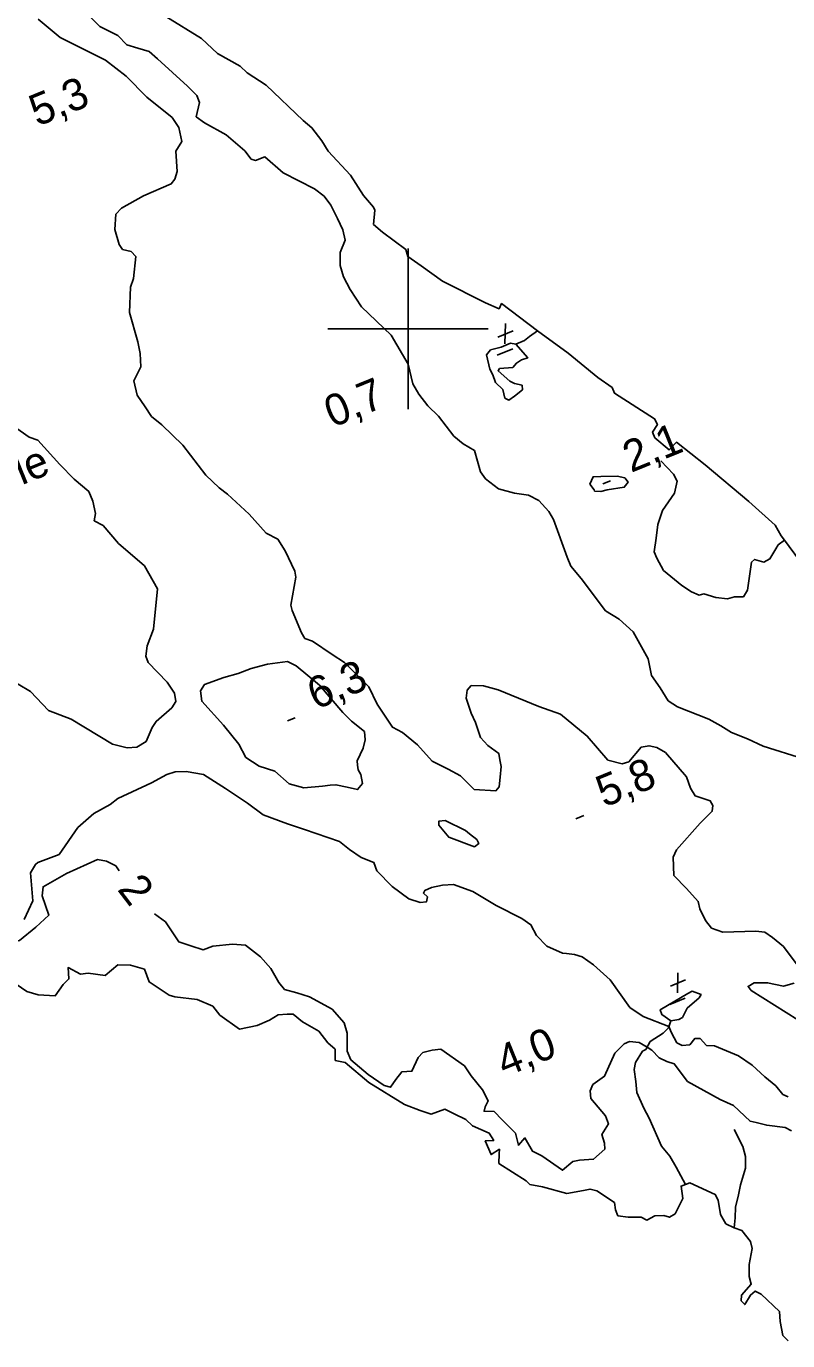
# Model space of a CAD drawing. Extents: x 362852 to 366875, y 5563573 to 5566479.
# Drawn here: x 363952.4 to 364047.3, y 5563873.9 to 5564037.7 of the extents above; entities that cross this region are included whole.
import ezdxf

# ---------------------------------------------------------------- set-up
doc = ezdxf.new("R2010")
doc.units = 0
for name, color, linetype in [('Niveau 2', 7, 'Continuous'), ('Niveau 3', 7, 'Continuous'), ('Niveau 4', 7, 'Continuous'), ('Niveau 61', 7, 'Continuous'), ('Niveau 8', 7, 'Continuous')]:
    doc.layers.add(name, color=color, linetype=linetype)

msp = doc.modelspace()

# ---------------------------------------------------------------- linework, layer by layer
at = {"layer": 'Niveau 2'}
for points in [[(363958.98, 5564040.19), (363961.55, 5564037.64), (363963.83, 5564036.53), (363964.95, 5564035.37), (363966.32, 5564034.94), (363967.74, 5564034.54), (363968.74, 5564033.64), (363972.5, 5564030.21), (363973.67, 5564029.07), (363973.98, 5564028.2), (363973.6, 5564026.41), (363974.61, 5564025.64), (363977.31, 5564024.14), (363979.64, 5564022.18), (363980.45, 5564021.14), (363980.96, 5564020.98), (363982.15, 5564021.41), (363984.43, 5564019.43), (363988.33, 5564017.43), (363989.54, 5564016.5), (363990.37, 5564015.41), (363991.2, 5564013.75), (363991.85, 5564012.33), (363992.16, 5564011.02), (363991.54, 5564009.5), (363991.54, 5564007.87), (363991.93, 5564006.47), (363992.79, 5564004.89), (363994.2, 5564002.72), (363997.87, 5563999.19), (364000.02, 5563995.58), (364000.61, 5563993.13), (364001.33, 5563991.87), (364002.45, 5563990.39), (364003.81, 5563989.09), (364005.72, 5563986.63), (364006.87, 5563985.67), (364008.29, 5563984.83)], [(363953.87, 5564038.56), (363956.64, 5564036.28), (363962.27, 5564033.45), (363964.85, 5564031.47), (363967.45, 5564028.87), (363970.59, 5564026.31), (363971.41, 5564025.09), (363971.79, 5564023.31), (363971.03, 5564022.12), (363971.23, 5564019.57), (363970.93, 5564018.63), (363970.48, 5564018.07), (363967, 5564016.54), (363964.26, 5564015.01), (363963.57, 5564014.28), (363963.44, 5564012.35), (363963.96, 5564010.5), (363964.41, 5564009.88), (363965.46, 5564009.63), (363966.04, 5564009), (363965.75, 5564006.25), (363965.39, 5564005.16), (363965.27, 5564002.04), (363966.32, 5563998.35), (363966.61, 5563996.91), (363966.68, 5563995.25), (363965.79, 5563993.5), (363966.22, 5563991.74), (363967.21, 5563990.27), (363968.03, 5563989.06), (363969.28, 5563988.02), (363971.9, 5563985.49), (363974.79, 5563981.76), (363976.44, 5563980.2), (363977.47, 5563979.38), (363980.2, 5563976.9), (363982.32, 5563974.54), (363983.77, 5563973.77), (363984.68, 5563972.34), (363985.89, 5563969.78), (363985.99, 5563969.07), (363985.4, 5563965.57), (363985.56, 5563964.88)], [(363950.93, 5563987.78), (363952.78, 5563986.49), (363953.82, 5563986.12), (363956.59, 5563983.09), (363958.35, 5563981.27), (363960.18, 5563979.73), (363960.7, 5563978.51), (363961.03, 5563976.97), (363960.85, 5563976.07), (363961.97, 5563975.48), (363963.91, 5563973.24), (363967.13, 5563970.47), (363968.78, 5563967.6), (363968.27, 5563962.57), (363967.46, 5563960.48), (363967.3, 5563959.23), (363967.58, 5563958.41), (363969.97, 5563955.98), (363970.86, 5563954.6), (363971.05, 5563953.56), (363970.56, 5563952.79), (363968.59, 5563951.08), (363968.1, 5563950.32), (363967.34, 5563948.56), (363966.19, 5563947.89), (363964.97, 5563947.81), (363963.17, 5563948.24), (363957.98, 5563951.37), (363955.16, 5563952.43), (363952.92, 5563954.8), (363948.27, 5563957.54)], [(364008.29, 5563984.83), (364009.02, 5563982.19), (364009.64, 5563981.32), (364011.29, 5563980.07), (364013.28, 5563979.53), (364015.02, 5563979.26), (364016.3, 5563978.6), (364017.55, 5563977.25), (364018.11, 5563976.23), (364019.82, 5563971.56), (364020.29, 5563970.44), (364021.56, 5563968.9), (364024.63, 5563964.87), (364026.32, 5563963.82), (364028.06, 5563962.23), (364029.91, 5563958.87), (364030.34, 5563956.8), (364031.43, 5563955.25), (364032.41, 5563953.66), (364033.6, 5563952.91), (364037.51, 5563951.35), (364038.99, 5563950.53), (364040.33, 5563949.72), (364042.3, 5563948.91), (364044.25, 5563947.98), (364049.3, 5563946.41)], [(363985.56, 5563964.88), (363986.73, 5563962.12), (363987.14, 5563961.42), (363988.1, 5563961.07), (363990.55, 5563959.41), (363992.09, 5563958.43), (363995.12, 5563955.38), (363996.14, 5563953.25), (363998.05, 5563950.35), (363999.32, 5563949.7), (364001.16, 5563948.16), (364003.01, 5563946.12), (364004.99, 5563945.14), (364006.54, 5563944.29), (364008.24, 5563942.62), (364010.94, 5563942.45), (364011.36, 5563942.93), (364011.49, 5563944.12), (364011.6, 5563945.48), (364011.45, 5563946.29), (364011.3, 5563947.1), (364009.94, 5563948.1), (364009.02, 5563949.09), (364008.42, 5563950.96), (364007.88, 5563952.11), (364007.23, 5563953.97), (364007.37, 5563954.96), (364007.87, 5563955.55), (364009.4, 5563955.5), (364011.22, 5563955.02), (364016.28, 5563952.96), (364019.01, 5563951.97), (364022.34, 5563949.25), (364024.91, 5563946.26), (364026.67, 5563945.81), (364027.51, 5563946.03), (364029.05, 5563947.87), (364030.04, 5563948.04), (364031.01, 5563947.82), (364032.08, 5563947.21), (364034.73, 5563944.19), (364035.2, 5563942.76), (364035.79, 5563941.82), (364036.8, 5563941.49), (364037.68, 5563941.18), (364037.98, 5563940.61), (364037.91, 5563939.89), (364036.41, 5563938.39), (364033.48, 5563935.09), (364033.06, 5563934.16), (364033.14, 5563931.88), (364034.69, 5563930.28), (364036.18, 5563928.65), (364036.38, 5563927.74), (364037.06, 5563926.27), (364037.83, 5563925.34), (364039.24, 5563924.81), (364043.36, 5563924.97), (364044.49, 5563924.82), (364045.45, 5563924.16), (364046.8, 5563923.04), (364048.51, 5563920.76)], [(363989.35, 5563943), (363986.99, 5563942.82), (363985.16, 5563943.31), (363983.38, 5563944.87), (363981.44, 5563945.49), (363979.78, 5563946.6), (363978.91, 5563948.24), (363976.97, 5563950.61), (363974.28, 5563953.6), (363974.11, 5563954.9), (363974.6, 5563955.67), (363977.03, 5563956.57), (363978.82, 5563957.07), (363980.43, 5563957.69), (363982.46, 5563958.23), (363984.95, 5563958.53), (363986.05, 5563957.99), (363988.94, 5563955.58), (363991.86, 5563952.19), (363992.93, 5563951.13), (363994.55, 5563949.81), (363994.66, 5563948.8), (363994.41, 5563947.76), (363993.64, 5563946.18), (363993.68, 5563945.64), (363993.79, 5563945.06), (363994.11, 5563944.45), (363994.33, 5563943.35), (363993.71, 5563942.59), (363992.39, 5563942.91), (363991.01, 5563943.2), (363990.29, 5563943.15), (363989.35, 5563943)], [(364025.21, 5563918.9), (364023.11, 5563920.77), (364021.7, 5563921.75), (364020.76, 5563922.04), (364019.76, 5563922.18), (364019.25, 5563922.22), (364017.31, 5563923.09), (364016.01, 5563924.42), (364015.32, 5563925.76), (364014.18, 5563926.53), (364011, 5563928.14), (364008.07, 5563929.91), (364005.65, 5563930.77), (364004.3, 5563930.7), (364002.93, 5563930.38), (364002.08, 5563930.02), (364001.91, 5563929.7), (364002.42, 5563929.22), (364002.3, 5563928.61), (364001.52, 5563928.53), (364000.08, 5563928.99), (363998, 5563930.5), (363996.12, 5563932.46), (363995.75, 5563933.49), (363994.16, 5563934.14), (363992.68, 5563935.14), (363991.45, 5563936.13), (363987.08, 5563937.6), (363984.95, 5563938.34), (363981.92, 5563939.44), (363980, 5563940.89), (363977.23, 5563942.73), (363974.5, 5563944.46), (363972.33, 5563944.86), (363970.98, 5563944.79), (363969.93, 5563944.47), (363968, 5563943.41), (363963.81, 5563941.46), (363962.86, 5563940.75), (363960.84, 5563939.59), (363958.82, 5563937.86), (363956.48, 5563934.5), (363953.83, 5563933.51), (363953.55, 5563933.27), (363952.94, 5563932.2), (363953.2, 5563928.74), (363952.12, 5563926.41)], [(364008.26, 5563935.46), (364005.06, 5563936.68), (364003.82, 5563938.15), (364003.85, 5563938.67), (364004.63, 5563938.74), (364007.15, 5563937.49), (364007.64, 5563937.07), (364008.55, 5563936.39), (364008.83, 5563935.89), (364008.26, 5563935.46)], [(363963.97, 5563932.47), (363963.55, 5563933.09), (363962.42, 5563933.69), (363961.27, 5563933.89), (363957.43, 5563932.15), (363954.49, 5563930.48), (363954.4, 5563929.37), (363955.22, 5563926.96), (363953.59, 5563925.46), (363951.54, 5563923.78), (363948.99, 5563923.15), (363945.77, 5563923.36), (363942.34, 5563924.8), (363941.69, 5563926.35), (363940.39, 5563927.06), (363938.76, 5563927.06)], [(364047.78, 5563900.07), (364047.03, 5563900.5), (364044.72, 5563900.78), (364043.39, 5563901.1), (364042.63, 5563901.28), (364040.56, 5563903.23), (364038.92, 5563903.99), (364034.85, 5563906.23), (364033.18, 5563908.41), (364032.25, 5563908.7), (364031.29, 5563909.18), (364030.4, 5563910.12), (364029.8, 5563910.52), (364028.8, 5563911.08), (364027.62, 5563911.21), (364026.93, 5563910.92), (364025.79, 5563909.75), (364024.49, 5563906.88), (364023.05, 5563905.84), (364022.69, 5563905.06), (364022.78, 5563904.09), (364024.63, 5563901.93), (364024.98, 5563900.94), (364024.16, 5563899.6), (364024.48, 5563898.54), (364024.54, 5563897.81), (364023.13, 5563896.53), (364021.37, 5563896.42), (364020.55, 5563896.26), (364019.26, 5563895.16), (364016.69, 5563896.96), (364015.51, 5563897.53), (364014.56, 5563899.2), (364013.75, 5563898.29), (364013.38, 5563899.77), (364011.73, 5563901.45), (364010.74, 5563902.48), (364009.47, 5563902.51), (364009.61, 5563903.07), (364010, 5563903.8), (364009.29, 5563905.19), (364007.87, 5563906.91), (364007.02, 5563908.19), (364004.08, 5563910.27), (364003.01, 5563910.14), (364001.83, 5563909.83), (364001.27, 5563909.21), (364000.48, 5563907.5), (363999.21, 5563907.41), (363998.47, 5563906.47), (363997.81, 5563905.5), (363997.03, 5563905.74), (363995.02, 5563907.09), (363992.86, 5563908.94), (363992.42, 5563910), (363992.41, 5563912.26), (363992.05, 5563913.55), (363990.53, 5563915.23), (363987.69, 5563916.79), (363986.11, 5563917.26), (363984.61, 5563917.69), (363983.87, 5563918.57), (363982.89, 5563920.29), (363981.59, 5563921.75), (363979.72, 5563923.22), (363978.1, 5563923.35), (363975.65, 5563923.08), (363974.45, 5563922.64), (363972.93, 5563923.13), (363971.41, 5563923.61), (363969.74, 5563926.11), (363968.38, 5563927.09)], [(364047.4, 5563904.33), (364046.72, 5563904.61), (364045.84, 5563905.67), (364044.49, 5563906.8), (364042.88, 5563908.25), (364041.2, 5563909.42), (364038.18, 5563910.65), (364037.22, 5563910.69), (364036.41, 5563911.6), (364035.73, 5563911.56), (364035.11, 5563910.8), (364034.15, 5563910.71), (364033.5, 5563911.06), (364032.86, 5563912.3), (364032.52, 5563913.09), (364029.32, 5563914.31), (364027.66, 5563915.43), (364025.21, 5563918.9)], [(364048.15, 5563918.48), (364046.81, 5563918.1), (364044.82, 5563918.52), (364043.14, 5563918.5), (364042.39, 5563918.06), (364042.79, 5563917.54), (364048.57, 5563913.9)]]:
    msp.add_lwpolyline(points, dxfattribs=at)
msp.add_lwpolyline([(364022.64, 5563980.64), (364023.07, 5563981.57), (364024.05, 5563981.61), (364026.05, 5563981.64), (364027.02, 5563981.42), (364027.42, 5563980.9), (364026.94, 5563980.26), (364024.82, 5563979.93), (364024.03, 5563979.72), (364023.26, 5563979.77), (364023.19, 5563979.93), (364022.64, 5563980.64)], close=True, dxfattribs=at)
at = {"layer": 'Niveau 3'}
for p, q in [((364011.19, 5563998.97), (364013.08, 5563999.76)), ((364012.13, 5564000.65), (364012.08, 5563998.13)), ((364011.11, 5563996.69), (364013.05, 5563997.48)), ((364024.28, 5563980.67), (364025.24, 5563981.06)), ((363984.95, 5563951.14), (363985.91, 5563951.53)), ((364020.93, 5563938.96), (364021.91, 5563939.35)), ((364032.7, 5563918.1), (364034.59, 5563918.89)), ((364033.64, 5563919.78), (364033.59, 5563917.26)), ((364032.62, 5563915.82), (364034.56, 5563916.61))]:
    msp.add_line(p, q, dxfattribs=at)
at = {"layer": 'Niveau 4'}
for points in [[(364048.81, 5563971.14), (364046.91, 5563973.68), (364046.52, 5563974.2), (364045.78, 5563975.52), (364042.47, 5563978.46), (364037.04, 5563983.03), (364033.46, 5563985.86), (364032.54, 5563984.9), (364030.78, 5563986.42), (364030.49, 5563987.12), (364031.09, 5563988.06), (364030.73, 5563988.79), (364025.75, 5563991.97), (364025.46, 5563992.66), (364023.67, 5563993.92), (364019.95, 5563996.95), (364016.14, 5563999.74), (364011.65, 5564003.13), (364011.35, 5564002.5), (364009.66, 5564003.23), (364004.31, 5564005.94), (364001.63, 5564007.83), (363999.95, 5564009.01), (363999.72, 5564009.86), (363996.8, 5564012.02), (363995.7, 5564013), (363995.84, 5564014.76), (363995.68, 5564015.13), (363994.43, 5564016.61), (363992.81, 5564019.14), (363990.05, 5564022.12), (363989.25, 5564023.42), (363988.01, 5564025.03), (363986.93, 5564025.96), (363982.31, 5564030.36), (363979.92, 5564031.87), (363979.07, 5564032.71), (363976.22, 5564034.27), (363974.24, 5564036.14), (363969.81, 5564038.92)], [(364013.45, 5563998.09), (364014.5, 5563998.54), (364015.12, 5563999.02), (364016.14, 5563999.74)], [(364013.45, 5563998.09), (364014.92, 5563996.39), (364014.15, 5563996.13), (364013.5, 5563995.73), (364013.05, 5563995.16), (364011.41, 5563995.04), (364011.21, 5563994.76), (364012.7, 5563993.45), (364013.25, 5563993.18), (364014.22, 5563992.96), (364014.27, 5563992.41), (364013.28, 5563991.62), (364012.55, 5563991.12), (364012.07, 5563991.36), (364011.81, 5563992.44), (364010.88, 5563993.31), (364010.55, 5563994.24), (364010.18, 5563994.96), (364009.76, 5563996.73), (364010.29, 5563997.39), (364011.61, 5563997.69), (364012.78, 5563998.19), (364013.45, 5563998.09)], [(364031.52, 5563983.55), (364033.1, 5563981.89), (364033.53, 5563981), (364033.21, 5563979.5), (364031.72, 5563977.36), (364031.14, 5563975.61), (364030.91, 5563973.89), (364030.67, 5563972.22), (364031.01, 5563971.42), (364031.84, 5563969.89), (364034.13, 5563968.03), (364035.33, 5563967.22), (364036.3, 5563966.82), (364036.86, 5563966.99), (364038.37, 5563966.5), (364039.81, 5563966.36), (364040.69, 5563966.61), (364041.8, 5563966.59), (364042.33, 5563967.44), (364042.82, 5563970.91), (364043.2, 5563971.27), (364044.33, 5563970.94), (364045.11, 5563971.33), (364045.84, 5563972.58), (364046.13, 5563973.08), (364046.91, 5563973.68)], [(363949.81, 5563919.26), (363952.47, 5563917.43), (363953.89, 5563917.02), (363956.01, 5563916.91), (363956.99, 5563918.32), (363957.71, 5563919), (363957.62, 5563920.41), (363959.15, 5563919.61), (363960.11, 5563919.7), (363962.25, 5563919.41), (363963.81, 5563920.76), (363965.39, 5563920.73), (363967.12, 5563920.2), (363967.72, 5563918.63), (363970.23, 5563916.99), (363970.94, 5563916.78), (363973.72, 5563916.44), (363975.64, 5563915.62), (363976.55, 5563914.49), (363978.98, 5563912.75), (363981.19, 5563913.18), (363982.71, 5563913.88), (363983.82, 5563914.53), (363984.91, 5563914.62), (363985.66, 5563914.62), (363986.82, 5563913.66), (363988.87, 5563912.51), (363989.99, 5563911.04), (363990.9, 5563910.23), (363990.91, 5563908.85), (363992.14, 5563908.61), (363995.09, 5563906.08), (363999.55, 5563903.37), (364001.5, 5563902.62), (364002.89, 5563902.14), (364004.57, 5563902.78), (364005.75, 5563902.21), (364007.18, 5563901.5), (364008.01, 5563900.72), (364010.11, 5563899.77), (364010.67, 5563898.88), (364009.63, 5563898.82), (364010.34, 5563897.11), (364011.38, 5563897.79), (364011.36, 5563897.22), (364011.31, 5563896.01), (364014.72, 5563893.86), (364015.18, 5563893.37), (364016.75, 5563893.08), (364019.78, 5563892.28), (364021.88, 5563892.66), (364022.69, 5563892.82), (364023.54, 5563892.61), (364025.72, 5563891.14), (364025.84, 5563890.25), (364026.16, 5563889.5), (364027.42, 5563889.34), (364029.05, 5563889.34), (364029.78, 5563888.95), (364030.75, 5563889.49), (364031.87, 5563889.52), (364032.58, 5563889.31), (364033.28, 5563889.73), (364034.24, 5563891.64), (364034.03, 5563893.19), (364034.59, 5563893.39), (364035.12, 5563893.58), (364038.29, 5563892.16), (364038.66, 5563891.43), (364038.96, 5563889.67), (364039.63, 5563888.51), (364040.66, 5563888), (364041.62, 5563887.65), (364042.7, 5563886.28), (364042.88, 5563885.42), (364042.51, 5563883.44), (364042.52, 5563881.94), (364042.79, 5563880.98), (364041.56, 5563879.59), (364041.54, 5563878.89), (364041.98, 5563878.44), (364042.68, 5563879.62), (364043.28, 5563880.12), (364044.01, 5563879.74), (364046.3, 5563877.56), (364046.38, 5563876.34), (364046.73, 5563874.6), (364047.39, 5563873.93)], [(364032.77, 5563913.79), (364031.63, 5563914.56), (364031.44, 5563915.17), (364034.86, 5563917.17), (364035.42, 5563917.47), (364036.53, 5563917.06), (364036.27, 5563916.64), (364034.81, 5563915.34), (364034.22, 5563914.21), (364033.77, 5563913.96), (364032.77, 5563913.79)], [(364032.77, 5563913.79), (364032.46, 5563912.9), (364031.78, 5563912.25), (364030.16, 5563911.2), (364029.63, 5563910.22), (364029.24, 5563910), (364028.37, 5563908.58), (364028.19, 5563907.7), (364028.4, 5563906.23), (364028.5, 5563904.84), (364029.41, 5563902.9), (364030.04, 5563901.66), (364031.6, 5563898.18), (364032.64, 5563896.93), (364033.43, 5563895.57), (364034.59, 5563893.39)], [(364040.66, 5563900.23), (364041.73, 5563898.11), (364042.05, 5563896.87), (364042.08, 5563895.44), (364041.44, 5563893.35), (364041.21, 5563892.12), (364040.83, 5563890.58), (364040.76, 5563889.23), (364040.66, 5563888)]]:
    msp.add_lwpolyline(points, dxfattribs=at)
at = {"layer": 'Niveau 61'}
for p, q in [((364000, 5564010), (364000, 5563990)), ((363990, 5564000), (364010, 5564000))]:
    msp.add_line(p, q, dxfattribs=at)

# ---------------------------------------------------------------- texts
at = {"layer": 'Niveau 2'}
msp.add_text('2', height=3.93, rotation=307.429, dxfattribs=at).set_placement((363963.66, 5563930.14))
at = {"layer": 'Niveau 3'}
for s, rotation, p in [('5,3  ', 22.09, (363953.78, 5564025.16)), ('    0,7', 22.0899, (363985.16, 5563985.44)), ('2,1  ', 22.09, (364027.79, 5563982.03)), ('6,3  ', 22.09, (363988.46, 5563952.5)), ('5,8  ', 22.09, (364024.45, 5563940.33)), ('    4,0', 22.0899, (364006.62, 5563904.54))]:
    msp.add_text(s, height=3.93, rotation=rotation, dxfattribs=at).set_placement(p)
at = {"layer": 'Niveau 8'}
msp.add_text('Île', height=3.93, rotation=22.09, dxfattribs=at).set_placement((363950.47, 5563979.94))

doc.saveas('drawing.dxf')
